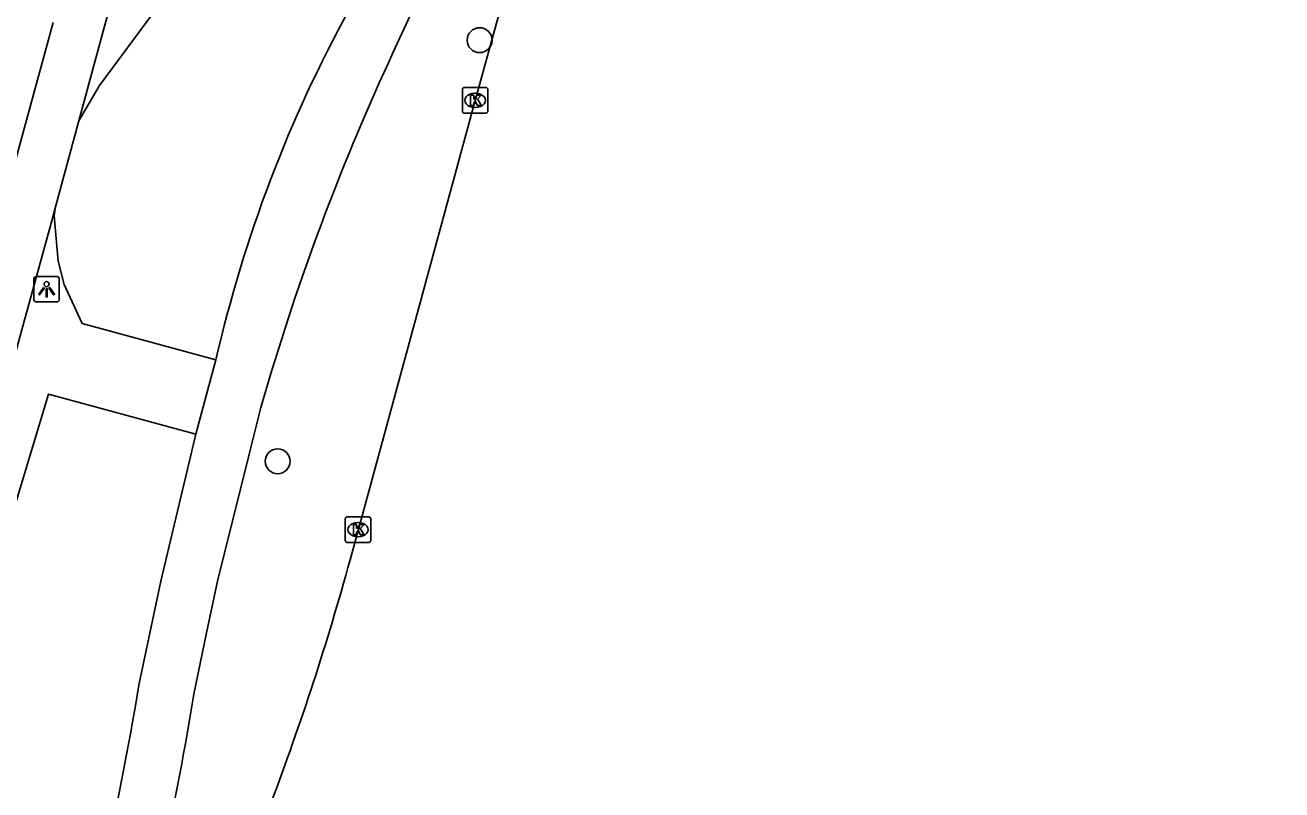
# Model space of a CAD drawing. Extents: x 162542 to 163144, y 380786 to 381511.
# Drawn here: x 163088.28 to 163137.61, y 380991.8 to 381021.82 of the extents above; entities that cross this region are included whole.
import ezdxf

# ---------------------------------------------------------------- set-up
doc = ezdxf.new("R2010")
doc.units = 0
for name, color, linetype in [('IMGEO_Berm_groen', 7, 'Continuous'), ('IMGEO_Boom', 7, 'Continuous'), ('IMGEO_Fietspad_gesloten', 7, 'Continuous'), ('IMGEO_Kolk', 7, 'Continuous'), ('IMGEO_Lichtpunt', 7, 'Continuous'), ('IMGEO_Parkeervlak_open', 7, 'Continuous'), ('IMGEO_Rijbaan_lokaal_gesloten', 7, 'Continuous'), ('IMGEO_Rijbaan_lokaal_open', 7, 'Continuous')]:
    doc.layers.add(name, color=color, linetype=linetype)

msp = doc.modelspace()

# ---------------------------------------------------------------- linework, layer by layer
at = {"layer": 'IMGEO_Berm_groen'}
for points in [[(163090.379, 381018.056), (163091.195, 381019.449), (163095.086, 381024.701), (163097.994, 381027.705), (163100.091, 381030.633), (163101.545, 381033.297), (163102.955, 381036.558), (163113.57, 381075.334), (163115.317, 381081.716), (163115.4, 381081.696)], [(163095.768, 381008.68), (163090.516, 381010.104), (163089.809, 381011.641), (163089.57, 381012.554), (163089.416, 381014.332), (163089.453, 381014.635)], [(163077.516, 380959.974), (163074.43, 380965.619), (163074.1, 380966.465), (163073.95, 380967.815), (163074.225, 380969.146), (163074.714, 380970.08), (163079.391, 380979.871), (163082.225, 380986.346), (163084.894, 380992.933), (163086.964, 381000), (163089.194, 381007.335), (163094.981, 381005.761)]]:
    msp.add_lwpolyline(points, dxfattribs=at)
at = {"layer": 'IMGEO_Boom'}
for centre in [(163106.117, 381021.226), (163098.189, 381004.7)]:
    msp.add_circle(centre, 0.489, dxfattribs=at)
at = {"layer": 'IMGEO_Fietspad_gesloten'}
for points in [[(163102.898, 381021.12), (163106.67, 381029.287)], [(163094.981, 381005.761), (163095.768, 381008.68)], [(163094.898, 380995.557), (163095.398, 380997.962), (163095.821, 381000), (163097.059, 381004.93), (163097.532, 381006.816), (163097.964, 381008.273)], [(163094.981, 381005.761), (163093.596, 381000), (163092.757, 380995.985)]]:
    msp.add_lwpolyline(points, dxfattribs=at)
for centre, radius, start, end in [((163147.555, 380996.839), 53.124, 151.1926, 167.1214), ((163187.748, 380981.162), 93.788, 154.7829, 163.19768), ((162962.217, 381017.831), 132.355, 343.78303, 350.4997), ((162967.411, 381016.335), 129.169, 344.03482, 350.7431)]:
    msp.add_arc(centre, radius, start, end, dxfattribs=at)
at = {"layer": 'IMGEO_Kolk'}
for p, q in [((163105.515, 381019.363), (163106.367, 381019.363)), ((163105.44, 381018.437), (163105.44, 381019.289)), ((163105.928, 381019.143), (163105.953, 381019.143)), ((163106.441, 381019.289), (163106.441, 381018.437)), ((163105.951, 381018.583), (163105.926, 381018.583)), ((163106.367, 381018.363), (163105.515, 381018.363)), ((163100.842, 381001.591), (163100.842, 381002.443)), ((163100.917, 381002.517), (163101.769, 381002.517)), ((163101.33, 381002.297), (163101.355, 381002.297)), ((163101.843, 381002.443), (163101.843, 381001.591)), ((163101.353, 381001.737), (163101.328, 381001.737)), ((163101.769, 381001.517), (163100.917, 381001.517))]:
    msp.add_line(p, q, dxfattribs=at)
for points in [[(163105.515, 381019.363), (163106.367, 381019.363)], [(163105.44, 381018.437), (163105.44, 381019.289)], [(163105.761, 381019.063), (163105.884, 381019.063), (163105.884, 381018.912), (163106.014, 381019.063), (163106.178, 381019.063), (163106.032, 381018.912), (163106.185, 381018.663), (163106.033, 381018.663), (163105.948, 381018.827), (163105.884, 381018.76), (163105.884, 381018.663), (163105.761, 381018.663), (163105.761, 381019.063)], [(163106.441, 381019.289), (163106.441, 381018.437)], [(163106.367, 381018.363), (163105.515, 381018.363)], [(163100.842, 381001.591), (163100.842, 381002.443)], [(163100.917, 381002.517), (163101.769, 381002.517)], [(163101.163, 381002.217), (163101.286, 381002.217), (163101.286, 381002.066), (163101.416, 381002.217), (163101.58, 381002.217), (163101.434, 381002.066), (163101.587, 381001.817), (163101.435, 381001.817), (163101.35, 381001.981), (163101.286, 381001.914), (163101.286, 381001.817), (163101.163, 381001.817), (163101.163, 381002.217)], [(163101.843, 381002.443), (163101.843, 381001.591)], [(163101.769, 381001.517), (163100.917, 381001.517)]]:
    msp.add_lwpolyline(points, dxfattribs=at)
for centre, start, end in [((163105.517, 381019.287), 91.552, 178.448), ((163105.517, 381019.287), 91.552, 178.448), ((163106.365, 381019.287), 1.552, 88.448), ((163106.365, 381019.287), 1.552, 88.448), ((163105.517, 381018.439), 181.552, 268.448), ((163105.517, 381018.439), 181.552, 268.448), ((163106.365, 381018.439), 271.552, 358.448), ((163106.365, 381018.439), 271.552, 358.448), ((163100.919, 381002.441), 91.552, 178.448), ((163100.919, 381002.441), 91.552, 178.448), ((163101.767, 381002.441), 1.552, 88.448), ((163101.767, 381002.441), 1.552, 88.448), ((163100.919, 381001.593), 181.552, 268.448), ((163100.919, 381001.593), 181.552, 268.448), ((163101.767, 381001.593), 271.552, 358.448), ((163101.767, 381001.593), 271.552, 358.448)]:
    msp.add_arc(centre, 0.0765, start, end, dxfattribs=at)
for centre, major_axis, ratio, start_param, end_param in [((163105.927, 381018.863), (-0.387, 0.002), 0.722429, 4.712389, 7.853982), ((163105.952, 381018.863), (-0.39, 0.002), 0.717154, 1.570796, 4.712389), ((163101.329, 381002.017), (-0.387, 0.002), 0.722429, 4.712389, 7.853982), ((163101.354, 381002.017), (-0.39, 0.002), 0.717154, 1.570796, 4.712389)]:
    msp.add_ellipse(centre, major_axis=major_axis, ratio=ratio, start_param=start_param, end_param=end_param, dxfattribs=at)
at = {"layer": 'IMGEO_Lichtpunt'}
for p, q in [((163088.62, 381011.853), (163088.62, 381011.046)), ((163088.62, 381011.853), (163088.62, 381011.046)), ((163089.522, 381011.948), (163088.714, 381011.948)), ((163089.522, 381011.948), (163088.714, 381011.948)), ((163089.616, 381011.046), (163089.616, 381011.853)), ((163089.616, 381011.046), (163089.616, 381011.853)), ((163088.714, 381010.952), (163089.522, 381010.952)), ((163088.714, 381010.952), (163089.522, 381010.952))]:
    msp.add_line(p, q, dxfattribs=at)
for points in [[(163088.994, 381011.517), (163089.033, 381011.489), (163088.845, 381011.227), (163088.807, 381011.254), (163088.994, 381011.517)], [(163089.096, 381011.469), (163089.143, 381011.469), (163089.143, 381011.147), (163089.096, 381011.147), (163089.096, 381011.469)], [(163089.206, 381011.489), (163089.244, 381011.516), (163089.431, 381011.254), (163089.392, 381011.226), (163089.206, 381011.489)]]:
    msp.add_lwpolyline(points, dxfattribs=at)
msp.add_circle((163089.119, 381011.651), 0.0994, dxfattribs=at)
for centre, start, end in [((163088.714, 381011.853), 90, 180), ((163088.714, 381011.853), 90, 180), ((163089.522, 381011.853), 0, 90), ((163089.522, 381011.853), 0, 90), ((163088.714, 381011.046), 180, 270), ((163088.714, 381011.046), 180, 270), ((163089.522, 381011.046), 270, 0), ((163089.522, 381011.046), 270, 360)]:
    msp.add_arc(centre, 0.0946, start, end, dxfattribs=at)
at = {"layer": 'IMGEO_Parkeervlak_open'}
for points in [[(163109.3, 381087.086), (163093.379, 381029.068), (163091.294, 381021.437), (163090.379, 381018.056)], [(163090.379, 381018.056), (163089.453, 381014.635)], [(163089.453, 381014.635), (163089.294, 381014.047), (163088.512, 381011.194), (163087.092, 381006.049)]]:
    msp.add_lwpolyline(points, dxfattribs=at)
at = {"layer": 'IMGEO_Rijbaan_lokaal_gesloten'}
msp.add_lwpolyline([(163137.61, 381134.315), (163137.557, 381133.07), (163136.979, 381131.279), (163105.941, 381018.863), (163101.737, 381003.421), (163101.031, 381000.829)], dxfattribs=at)
msp.add_arc((162995.9, 381029.777), 109.044, 339.31756, 344.60505, dxfattribs=at)
at = {"layer": 'IMGEO_Rijbaan_lokaal_open'}
msp.add_lwpolyline([(163084.668, 381004.939), (163085.179, 381006.534), (163086.271, 381010.462), (163087.365, 381014.541), (163089.373, 381021.916)], dxfattribs=at)

doc.saveas('drawing.dxf')
